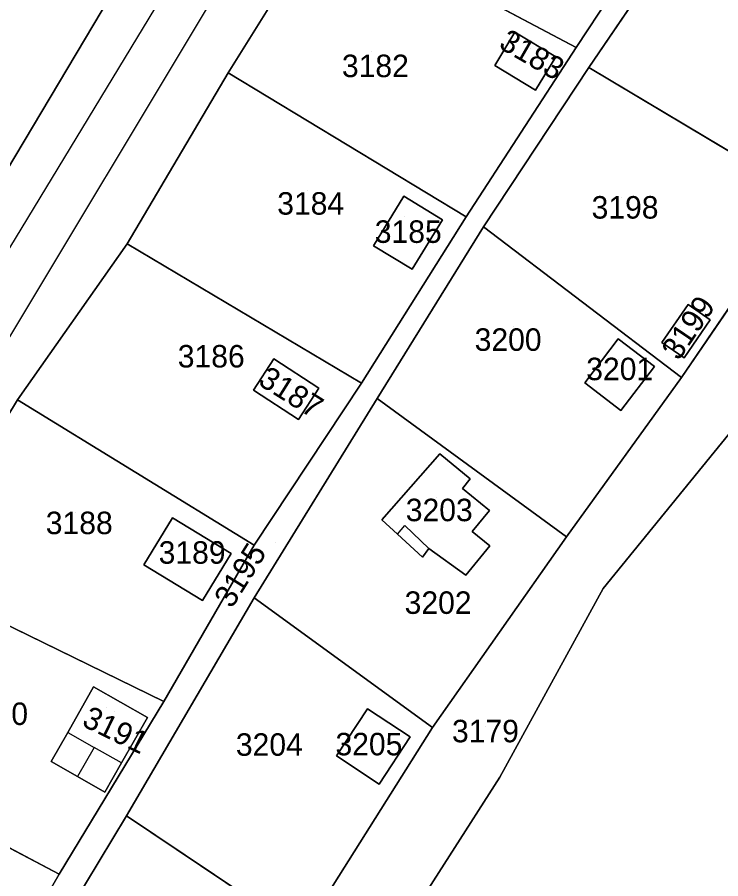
# Model space of a CAD drawing. Extents: x -262715 to -259381, y -1237238 to -1231182.
# Drawn here: x -260285.9 to -260223.3, y -1234726 to -1234649.4 of the extents above; entities that cross this region are included whole.
import ezdxf

# ---------------------------------------------------------------- set-up
doc = ezdxf.new("R2010")
doc.units = 0
for name, color, linetype in [('body_kn', 7, 'Continuous'), ('kladpar_druhypozemkov', 7, 'Continuous'), ('kladpar_hranice', 7, 'Continuous'), ('kladpar_parcelnecisla', 7, 'Continuous'), ('kladpar_plochy', 7, 'Continuous'), ('zappar_hrandruhpozemk', 7, 'Continuous')]:
    doc.layers.add(name, color=color, linetype=linetype)

msp = doc.modelspace()

# ---------------------------------------------------------------- linework, layer by layer
at = {"layer": 'body_kn'}
for p, q in [((-260241.62, -1234650.73), (-260241.62, -1234650.73)), ((-260236.19, -1234652.1), (-260236.19, -1234652.1)), ((-260236.19, -1234652.1), (-260236.19, -1234652.1)), ((-260237.99, -1234652.93), (-260237.99, -1234652.93)), ((-260237.99, -1234652.93), (-260237.99, -1234652.93)), ((-260243.42, -1234653.68), (-260243.42, -1234653.68)), ((-260267.1, -1234654.35), (-260267.1, -1234654.35)), ((-260235.05, -1234653.85), (-260235.05, -1234653.85)), ((-260239.78, -1234655.88), (-260239.78, -1234655.88)), ((-260251.49, -1234665.31), (-260251.49, -1234665.31)), ((-260248.07, -1234667.4), (-260248.07, -1234667.4)), ((-260248.07, -1234667.4), (-260248.07, -1234667.4)), ((-260245.96, -1234667.13), (-260245.96, -1234667.13)), ((-260245.96, -1234667.13), (-260245.96, -1234667.13)), ((-260244.42, -1234668.02), (-260244.42, -1234668.02)), ((-260276.09, -1234669.55), (-260276.09, -1234669.55)), ((-260254.18, -1234669.71), (-260254.18, -1234669.71)), ((-260250.76, -1234671.8), (-260250.76, -1234671.8)), ((-260226.23, -1234674.94), (-260226.23, -1234674.94)), ((-260224.26, -1234676.3), (-260224.26, -1234676.3)), ((-260224.26, -1234676.3), (-260224.26, -1234676.3)), ((-260232.43, -1234677.99), (-260232.43, -1234677.99)), ((-260228.56, -1234678.32), (-260228.56, -1234678.32)), ((-260226.59, -1234679.68), (-260226.59, -1234679.68)), ((-260263.06, -1234679.77), (-260263.06, -1234679.77)), ((-260229.22, -1234680.46), (-260229.22, -1234680.46)), ((-260229.22, -1234680.46), (-260229.22, -1234680.46)), ((-260255.26, -1234681.94), (-260255.26, -1234681.94)), ((-260255.26, -1234681.94), (-260255.26, -1234681.94)), ((-260235.42, -1234681.89), (-260235.42, -1234681.89)), ((-260226.81, -1234681.44), (-260226.81, -1234681.44)), ((-260226.81, -1234681.44), (-260226.81, -1234681.44)), ((-260264.87, -1234682.57), (-260264.87, -1234682.57)), ((-260259.05, -1234682.37), (-260259.05, -1234682.37)), ((-260259.05, -1234682.37), (-260259.05, -1234682.37)), ((-260285.84, -1234683.41), (-260285.84, -1234683.41)), ((-260253.88, -1234683.29), (-260253.88, -1234683.29)), ((-260232.21, -1234684.36), (-260232.21, -1234684.36)), ((-260260.87, -1234685.17), (-260260.87, -1234685.17)), ((-260248.3, -1234688.22), (-260248.3, -1234688.22)), ((-260248.3, -1234688.22), (-260248.3, -1234688.22)), ((-260245.59, -1234690.43), (-260245.59, -1234690.43)), ((-260246.28, -1234691.29), (-260246.28, -1234691.29)), ((-260243.88, -1234693.25), (-260243.88, -1234693.25)), ((-260272.07, -1234693.91), (-260272.07, -1234693.91)), ((-260253.46, -1234694.08), (-260253.46, -1234694.08)), ((-260251.42, -1234694.58), (-260251.42, -1234694.58)), ((-260252.05, -1234695.36), (-260252.05, -1234695.36)), ((-260252.05, -1234695.36), (-260252.05, -1234695.36)), ((-260245.41, -1234695.13), (-260245.41, -1234695.13)), ((-260237.03, -1234695.6), (-260237.03, -1234695.6)), ((-260237.03, -1234695.6), (-260237.03, -1234695.6)), ((-260264.79, -1234696.35), (-260264.79, -1234696.35)), ((-260264.79, -1234696.35), (-260264.79, -1234696.35)), ((-260243.86, -1234696.39), (-260243.86, -1234696.39)), ((-260266.86, -1234697.09), (-260266.86, -1234697.09)), ((-260266.86, -1234697.09), (-260266.86, -1234697.09)), ((-260249.27, -1234696.64), (-260249.27, -1234696.64)), ((-260274.62, -1234698.1), (-260274.62, -1234698.1)), ((-260249.83, -1234697.42), (-260249.83, -1234697.42)), ((-260245.99, -1234699.01), (-260245.99, -1234699.01)), ((-260233.77, -1234700.2), (-260233.77, -1234700.2)), ((-260264.81, -1234701.03), (-260264.81, -1234701.03)), ((-260269.41, -1234701.27), (-260269.41, -1234701.27)), ((-260279.1, -1234708.94), (-260279.1, -1234708.94)), ((-260272.82, -1234710.24), (-260272.82, -1234710.24)), ((-260272.82, -1234710.24), (-260272.82, -1234710.24)), ((-260254.72, -1234710.89), (-260254.72, -1234710.89)), ((-260274.3, -1234711.67), (-260274.3, -1234711.67)), ((-260274.3, -1234711.67), (-260274.3, -1234711.67)), ((-260248.95, -1234712.54), (-260248.95, -1234712.54)), ((-260248.95, -1234712.54), (-260248.95, -1234712.54)), ((-260281.38, -1234712.99), (-260281.38, -1234712.99)), ((-260281.38, -1234712.99), (-260281.38, -1234712.99)), ((-260250.92, -1234713.39), (-260250.92, -1234713.39)), ((-260250.92, -1234713.39), (-260250.92, -1234713.39)), ((-260279.02, -1234714.32), (-260279.02, -1234714.32)), ((-260279.02, -1234714.32), (-260279.02, -1234714.32)), ((-260282.85, -1234715.58), (-260282.85, -1234715.58)), ((-260276.6, -1234715.71), (-260276.6, -1234715.71)), ((-260276.6, -1234715.71), (-260276.6, -1234715.71)), ((-260257.48, -1234715.08), (-260257.48, -1234715.08)), ((-260280.51, -1234716.91), (-260280.51, -1234716.91)), ((-260242.95, -1234716.96), (-260242.95, -1234716.96)), ((-260253.68, -1234717.58), (-260253.68, -1234717.58)), ((-260278.07, -1234718.3), (-260278.07, -1234718.3)), ((-260276.16, -1234720.41), (-260276.16, -1234720.41)), ((-260282.13, -1234725.59), (-260282.13, -1234725.59)), ((-260282.13, -1234725.59), (-260282.13, -1234725.59))]:
    msp.add_line(p, q, dxfattribs=at)
at = {"layer": 'kladpar_druhypozemkov'}
for p, q in [((-260240.22, -1234652.14), (-260240.22, -1234652.14)), ((-260254.4, -1234652.46), (-260254.4, -1234652.46)), ((-260260.04, -1234664.79), (-260260.04, -1234664.79)), ((-260232.13, -1234665.39), (-260232.13, -1234665.39)), ((-260251.46, -1234667.07), (-260251.46, -1234667.07)), ((-260241.79, -1234676.9), (-260241.79, -1234676.9)), ((-260226.92, -1234676.91), (-260226.92, -1234676.91)), ((-260269.34, -1234678.81), (-260269.34, -1234678.81)), ((-260232.4, -1234679.86), (-260232.4, -1234679.86)), ((-260261.44, -1234681.99), (-260261.44, -1234681.99)), ((-260248.57, -1234692.12), (-260248.57, -1234692.12)), ((-260280.7, -1234693.47), (-260280.7, -1234693.47)), ((-260270.01, -1234696.41), (-260270.01, -1234696.41)), ((-260262.94, -1234696.07), (-260262.94, -1234696.07)), ((-260248.8, -1234700.69), (-260248.8, -1234700.69)), ((-260277.97, -1234710.76), (-260277.97, -1234710.76)), ((-260277.2, -1234711.13), (-260277.2, -1234711.13)), ((-260244.25, -1234712.44), (-260244.25, -1234712.44)), ((-260263.83, -1234713.23), (-260263.83, -1234713.23)), ((-260253.64, -1234712.81), (-260253.64, -1234712.81))]:
    msp.add_line(p, q, dxfattribs=at)
at = {"layer": 'kladpar_hranice'}
msp.add_line((-260267.1, -1234654.35), (-260245.96, -1234667.13), dxfattribs=at)
for points in [[(-260438.18, -1234921.93), (-260405.11, -1234869.26), (-260320.46, -1234727.99), (-260307.06, -1234703.74), (-260289.89, -1234668.17), (-260269.07, -1234633.21), (-260257.25, -1234614.28), (-260247.18, -1234592.56)], [(-260247.18, -1234592.56), (-260257.25, -1234614.28), (-260269.07, -1234633.21), (-260289.89, -1234668.17), (-260307.06, -1234703.74), (-260320.46, -1234727.99), (-260405.11, -1234869.26), (-260438.18, -1234921.93)], [(-260237.19, -1234606.74), (-260245.13, -1234621.3), (-260249.42, -1234624.99), (-260258.36, -1234640.31), (-260267.1, -1234654.35), (-260276.09, -1234669.55), (-260285.84, -1234683.41), (-260295.4, -1234699.22), (-260304.54, -1234713.8), (-260312.58, -1234728.47), (-260322.65, -1234746.46), (-260325.65, -1234747.88), (-260326.96, -1234750.75), (-260333.72, -1234763.65), (-260340.27, -1234776.87), (-260350.61, -1234793.77), (-260358.88, -1234807.81), (-260364.39, -1234816.99), (-260371.69, -1234829.65), (-260381.66, -1234846.55), (-260388.32, -1234857.6), (-260403.05, -1234882.27), (-260399.94, -1234883.36), (-260433.36, -1234917.83)], [(-260198.42, -1234654.53), (-260204.67, -1234661.83), (-260220.53, -1234683.91), (-260233.77, -1234700.2), (-260242.95, -1234716.96), (-260265.34, -1234751.96), (-260273.98, -1234768.96), (-260280.81, -1234766.48), (-260270.6, -1234749.35), (-260260.52, -1234730.89), (-260248.95, -1234712.54), (-260237.03, -1234695.6), (-260226.81, -1234681.44), (-260215.84, -1234665.34), (-260204.67, -1234651.04), (-260225.13, -1234639.29), (-260227.01, -1234638.18), (-260249.42, -1234624.99), (-260245.13, -1234621.3), (-260221.49, -1234634.77), (-260205.63, -1234643.5), (-260189.51, -1234635.49), (-260198.42, -1234654.53)], [(-260320.82, -1234825.64), (-260302.87, -1234812.26), (-260292.77, -1234800.13), (-260283.5, -1234786.81), (-260276.13, -1234774.54), (-260273.98, -1234768.96), (-260265.34, -1234751.96), (-260242.95, -1234716.96), (-260233.77, -1234700.2), (-260220.53, -1234683.91), (-260204.67, -1234661.83), (-260198.42, -1234654.53), (-260189.51, -1234635.49), (-260162.25, -1234621.95)], [(-260225.13, -1234639.29), (-260235.05, -1234653.85), (-260244.42, -1234668.02), (-260253.88, -1234683.29), (-260264.81, -1234701.03), (-260276.16, -1234720.41), (-260287.09, -1234738.54), (-260298.5, -1234757.2), (-260300.36, -1234756.23), (-260290.8, -1234740.57), (-260282.13, -1234725.59), (-260272.82, -1234710.24), (-260264.79, -1234696.35), (-260255.26, -1234681.94), (-260245.96, -1234667.13), (-260236.19, -1234652.1), (-260227.01, -1234638.18), (-260225.13, -1234639.29)], [(-260227.01, -1234638.18), (-260236.19, -1234652.1), (-260258.36, -1234640.31)], [(-260235.05, -1234653.85), (-260225.13, -1234639.29), (-260204.67, -1234651.04)], [(-260267.1, -1234654.35), (-260258.36, -1234640.31), (-260236.19, -1234652.1)], [(-260241.62, -1234650.73), (-260243.42, -1234653.68), (-260239.78, -1234655.88), (-260237.99, -1234652.93), (-260241.62, -1234650.73)], [(-260237.99, -1234652.93), (-260239.78, -1234655.88), (-260243.42, -1234653.68), (-260241.62, -1234650.73), (-260237.99, -1234652.93)], [(-260204.67, -1234651.04), (-260215.84, -1234665.34), (-260235.05, -1234653.85)], [(-260236.19, -1234652.1), (-260245.96, -1234667.13), (-260267.1, -1234654.35)], [(-260245.96, -1234667.13), (-260255.26, -1234681.94), (-260276.09, -1234669.55), (-260267.1, -1234654.35)], [(-260244.42, -1234668.02), (-260235.05, -1234653.85), (-260215.84, -1234665.34)], [(-260251.49, -1234665.31), (-260254.18, -1234669.71), (-260250.76, -1234671.8), (-260248.07, -1234667.4), (-260251.49, -1234665.31)], [(-260248.07, -1234667.4), (-260250.76, -1234671.8), (-260254.18, -1234669.71), (-260251.49, -1234665.31), (-260248.07, -1234667.4)], [(-260215.84, -1234665.34), (-260226.81, -1234681.44), (-260244.42, -1234668.02)], [(-260253.88, -1234683.29), (-260244.42, -1234668.02), (-260226.81, -1234681.44)], [(-260285.84, -1234683.41), (-260276.09, -1234669.55), (-260255.26, -1234681.94)], [(-260226.23, -1234674.94), (-260228.56, -1234678.32), (-260226.59, -1234679.68), (-260224.26, -1234676.3), (-260226.23, -1234674.94)], [(-260224.26, -1234676.3), (-260226.59, -1234679.68), (-260228.56, -1234678.32), (-260226.23, -1234674.94), (-260224.26, -1234676.3)], [(-260232.43, -1234677.99), (-260235.42, -1234681.89), (-260232.21, -1234684.36), (-260229.22, -1234680.46), (-260232.43, -1234677.99)], [(-260229.22, -1234680.46), (-260232.21, -1234684.36), (-260235.42, -1234681.89), (-260232.43, -1234677.99), (-260229.22, -1234680.46)], [(-260263.06, -1234679.77), (-260264.87, -1234682.57), (-260260.87, -1234685.17), (-260259.05, -1234682.37), (-260263.06, -1234679.77)], [(-260259.05, -1234682.37), (-260260.87, -1234685.17), (-260264.87, -1234682.57), (-260263.06, -1234679.77), (-260259.05, -1234682.37)], [(-260255.26, -1234681.94), (-260264.79, -1234696.35), (-260285.84, -1234683.41)], [(-260226.81, -1234681.44), (-260237.03, -1234695.6), (-260253.88, -1234683.29)], [(-260295.4, -1234699.22), (-260285.84, -1234683.41), (-260264.79, -1234696.35)], [(-260264.81, -1234701.03), (-260253.88, -1234683.29), (-260237.03, -1234695.6)], [(-260248.3, -1234688.22), (-260245.59, -1234690.43), (-260246.28, -1234691.29), (-260243.88, -1234693.25), (-260245.41, -1234695.13), (-260243.86, -1234696.39), (-260245.99, -1234699.01), (-260249.27, -1234696.64), (-260249.83, -1234697.42), (-260252.05, -1234695.36), (-260253.46, -1234694.08), (-260248.3, -1234688.22)], [(-260248.3, -1234688.22), (-260253.46, -1234694.08), (-260252.05, -1234695.36), (-260249.83, -1234697.42), (-260249.27, -1234696.64), (-260245.99, -1234699.01), (-260243.86, -1234696.39), (-260245.41, -1234695.13), (-260243.88, -1234693.25), (-260246.28, -1234691.29), (-260245.59, -1234690.43), (-260248.3, -1234688.22)], [(-260266.86, -1234697.09), (-260269.41, -1234701.27), (-260274.62, -1234698.1), (-260272.07, -1234693.91), (-260266.86, -1234697.09)], [(-260272.07, -1234693.91), (-260274.62, -1234698.1), (-260269.41, -1234701.27), (-260266.86, -1234697.09), (-260272.07, -1234693.91)], [(-260237.03, -1234695.6), (-260248.95, -1234712.54), (-260264.81, -1234701.03)], [(-260264.79, -1234696.35), (-260272.82, -1234710.24), (-260295.4, -1234699.22)], [(-260304.54, -1234713.8), (-260295.4, -1234699.22), (-260272.82, -1234710.24)], [(-260276.16, -1234720.41), (-260264.81, -1234701.03), (-260248.95, -1234712.54)], [(-260274.3, -1234711.67), (-260276.6, -1234715.71), (-260278.07, -1234718.3), (-260280.51, -1234716.91), (-260282.85, -1234715.58), (-260281.38, -1234712.99), (-260279.1, -1234708.94), (-260274.3, -1234711.67)], [(-260281.38, -1234712.99), (-260282.85, -1234715.58), (-260280.51, -1234716.91), (-260278.07, -1234718.3), (-260276.6, -1234715.71), (-260274.3, -1234711.67), (-260279.1, -1234708.94), (-260281.38, -1234712.99)], [(-260272.82, -1234710.24), (-260282.13, -1234725.59), (-260304.54, -1234713.8)], [(-260250.92, -1234713.39), (-260253.68, -1234717.58), (-260257.48, -1234715.08), (-260254.72, -1234710.89), (-260250.92, -1234713.39)], [(-260254.72, -1234710.89), (-260257.48, -1234715.08), (-260253.68, -1234717.58), (-260250.92, -1234713.39), (-260254.72, -1234710.89)], [(-260248.95, -1234712.54), (-260260.52, -1234730.89), (-260276.16, -1234720.41)], [(-260282.13, -1234725.59), (-260290.8, -1234740.57), (-260312.58, -1234728.47), (-260304.54, -1234713.8), (-260282.13, -1234725.59)], [(-260287.09, -1234738.54), (-260276.16, -1234720.41), (-260260.52, -1234730.89)]]:
    msp.add_lwpolyline(points, dxfattribs=at)
at = {"layer": 'kladpar_plochy'}
for p, q in [((-260227.01, -1234638.18), (-260236.19, -1234652.1)), ((-260235.05, -1234653.85), (-260225.13, -1234639.29)), ((-260267.1, -1234654.35), (-260258.36, -1234640.31)), ((-260236.19, -1234652.1), (-260258.36, -1234640.31)), ((-260258.36, -1234640.31), (-260236.19, -1234652.1)), ((-260241.62, -1234650.73), (-260243.42, -1234653.68)), ((-260237.99, -1234652.93), (-260241.62, -1234650.73)), ((-260236.19, -1234652.1), (-260245.96, -1234667.13)), ((-260239.78, -1234655.88), (-260237.99, -1234652.93)), ((-260243.42, -1234653.68), (-260239.78, -1234655.88)), ((-260276.09, -1234669.55), (-260267.1, -1234654.35)), ((-260245.96, -1234667.13), (-260267.1, -1234654.35)), ((-260267.1, -1234654.35), (-260245.96, -1234667.13)), ((-260244.42, -1234668.02), (-260235.05, -1234653.85)), ((-260215.84, -1234665.34), (-260235.05, -1234653.85)), ((-260235.05, -1234653.85), (-260215.84, -1234665.34)), ((-260251.49, -1234665.31), (-260254.18, -1234669.71)), ((-260248.07, -1234667.4), (-260251.49, -1234665.31)), ((-260215.84, -1234665.34), (-260226.81, -1234681.44)), ((-260245.96, -1234667.13), (-260255.26, -1234681.94)), ((-260250.76, -1234671.8), (-260248.07, -1234667.4)), ((-260253.88, -1234683.29), (-260244.42, -1234668.02)), ((-260226.81, -1234681.44), (-260244.42, -1234668.02)), ((-260244.42, -1234668.02), (-260226.81, -1234681.44)), ((-260285.84, -1234683.41), (-260276.09, -1234669.55)), ((-260255.26, -1234681.94), (-260276.09, -1234669.55)), ((-260276.09, -1234669.55), (-260255.26, -1234681.94)), ((-260254.18, -1234669.71), (-260250.76, -1234671.8)), ((-260226.23, -1234674.94), (-260228.56, -1234678.32)), ((-260224.26, -1234676.3), (-260226.23, -1234674.94)), ((-260226.59, -1234679.68), (-260224.26, -1234676.3)), ((-260232.43, -1234677.99), (-260235.42, -1234681.89)), ((-260229.22, -1234680.46), (-260232.43, -1234677.99)), ((-260228.56, -1234678.32), (-260226.59, -1234679.68)), ((-260263.06, -1234679.77), (-260264.87, -1234682.57)), ((-260259.05, -1234682.37), (-260263.06, -1234679.77)), ((-260232.21, -1234684.36), (-260229.22, -1234680.46)), ((-260255.26, -1234681.94), (-260264.79, -1234696.35)), ((-260226.81, -1234681.44), (-260237.03, -1234695.6)), ((-260235.42, -1234681.89), (-260232.21, -1234684.36)), ((-260264.87, -1234682.57), (-260260.87, -1234685.17)), ((-260260.87, -1234685.17), (-260259.05, -1234682.37)), ((-260295.4, -1234699.22), (-260285.84, -1234683.41)), ((-260264.79, -1234696.35), (-260285.84, -1234683.41)), ((-260285.84, -1234683.41), (-260264.79, -1234696.35)), ((-260264.81, -1234701.03), (-260253.88, -1234683.29)), ((-260237.03, -1234695.6), (-260253.88, -1234683.29)), ((-260253.88, -1234683.29), (-260237.03, -1234695.6)), ((-260248.3, -1234688.22), (-260253.46, -1234694.08)), ((-260245.59, -1234690.43), (-260248.3, -1234688.22)), ((-260246.28, -1234691.29), (-260245.59, -1234690.43)), ((-260243.88, -1234693.25), (-260246.28, -1234691.29)), ((-260245.41, -1234695.13), (-260243.88, -1234693.25)), ((-260272.07, -1234693.91), (-260274.62, -1234698.1)), ((-260266.86, -1234697.09), (-260272.07, -1234693.91)), ((-260253.46, -1234694.08), (-260252.05, -1234695.36)), ((-260252.05, -1234695.36), (-260249.83, -1234697.42)), ((-260237.03, -1234695.6), (-260248.95, -1234712.54)), ((-260243.86, -1234696.39), (-260245.41, -1234695.13)), ((-260264.79, -1234696.35), (-260272.82, -1234710.24)), ((-260245.99, -1234699.01), (-260243.86, -1234696.39)), ((-260269.41, -1234701.27), (-260266.86, -1234697.09)), ((-260249.83, -1234697.42), (-260249.27, -1234696.64)), ((-260249.27, -1234696.64), (-260245.99, -1234699.01)), ((-260274.62, -1234698.1), (-260269.41, -1234701.27)), ((-260272.82, -1234710.24), (-260295.4, -1234699.22)), ((-260295.4, -1234699.22), (-260272.82, -1234710.24)), ((-260276.16, -1234720.41), (-260264.81, -1234701.03)), ((-260248.95, -1234712.54), (-260264.81, -1234701.03)), ((-260264.81, -1234701.03), (-260248.95, -1234712.54)), ((-260279.1, -1234708.94), (-260281.38, -1234712.99)), ((-260274.3, -1234711.67), (-260279.1, -1234708.94)), ((-260272.82, -1234710.24), (-260282.13, -1234725.59)), ((-260254.72, -1234710.89), (-260257.48, -1234715.08)), ((-260250.92, -1234713.39), (-260254.72, -1234710.89)), ((-260276.6, -1234715.71), (-260274.3, -1234711.67)), ((-260248.95, -1234712.54), (-260260.52, -1234730.89)), ((-260281.38, -1234712.99), (-260282.85, -1234715.58)), ((-260253.68, -1234717.58), (-260250.92, -1234713.39)), ((-260282.13, -1234725.59), (-260304.54, -1234713.8)), ((-260282.85, -1234715.58), (-260280.51, -1234716.91)), ((-260278.07, -1234718.3), (-260276.6, -1234715.71)), ((-260257.48, -1234715.08), (-260253.68, -1234717.58)), ((-260280.51, -1234716.91), (-260278.07, -1234718.3)), ((-260287.09, -1234738.54), (-260276.16, -1234720.41)), ((-260260.52, -1234730.89), (-260276.16, -1234720.41)), ((-260276.16, -1234720.41), (-260260.52, -1234730.89))]:
    msp.add_line(p, q, dxfattribs=at)
for points in [[(-260438.18, -1234921.93), (-260405.11, -1234869.26), (-260320.46, -1234727.99), (-260307.06, -1234703.74), (-260289.89, -1234668.17), (-260269.07, -1234633.21), (-260257.25, -1234614.28), (-260247.18, -1234592.56)], [(-260247.18, -1234592.56), (-260257.25, -1234614.28), (-260269.07, -1234633.21), (-260289.89, -1234668.17), (-260307.06, -1234703.74), (-260320.46, -1234727.99), (-260405.11, -1234869.26), (-260438.18, -1234921.93)], [(-260237.19, -1234606.74), (-260245.13, -1234621.3), (-260249.42, -1234624.99), (-260258.36, -1234640.31), (-260267.1, -1234654.35), (-260276.09, -1234669.55), (-260285.84, -1234683.41), (-260295.4, -1234699.22), (-260304.54, -1234713.8), (-260312.58, -1234728.47), (-260322.65, -1234746.46), (-260325.65, -1234747.88), (-260326.96, -1234750.75), (-260333.72, -1234763.65), (-260340.27, -1234776.87), (-260350.61, -1234793.77), (-260358.88, -1234807.81), (-260364.39, -1234816.99), (-260371.69, -1234829.65), (-260381.66, -1234846.55), (-260388.32, -1234857.6), (-260403.05, -1234882.27), (-260399.94, -1234883.36), (-260433.36, -1234917.83)], [(-260320.82, -1234825.64), (-260302.87, -1234812.26), (-260292.77, -1234800.13), (-260283.5, -1234786.81), (-260276.13, -1234774.54), (-260273.98, -1234768.96), (-260265.34, -1234751.96), (-260242.95, -1234716.96), (-260233.77, -1234700.2), (-260220.53, -1234683.91), (-260204.67, -1234661.83), (-260198.42, -1234654.53), (-260189.51, -1234635.49), (-260162.25, -1234621.95)]]:
    msp.add_lwpolyline(points, dxfattribs=at)
for points in [[(-260198.42, -1234654.53), (-260204.67, -1234661.83), (-260220.53, -1234683.91), (-260233.77, -1234700.2), (-260242.95, -1234716.96), (-260265.34, -1234751.96), (-260273.98, -1234768.96), (-260280.81, -1234766.48), (-260270.6, -1234749.35), (-260260.52, -1234730.89), (-260248.95, -1234712.54), (-260237.03, -1234695.6), (-260226.81, -1234681.44), (-260215.84, -1234665.34), (-260204.67, -1234651.04), (-260225.13, -1234639.29), (-260227.01, -1234638.18), (-260249.42, -1234624.99), (-260245.13, -1234621.3), (-260221.49, -1234634.77), (-260205.63, -1234643.5), (-260189.51, -1234635.49)], [(-260225.13, -1234639.29), (-260235.05, -1234653.85), (-260244.42, -1234668.02), (-260253.88, -1234683.29), (-260264.81, -1234701.03), (-260276.16, -1234720.41), (-260287.09, -1234738.54), (-260298.5, -1234757.2), (-260300.36, -1234756.23), (-260290.8, -1234740.57), (-260282.13, -1234725.59), (-260272.82, -1234710.24), (-260264.79, -1234696.35), (-260255.26, -1234681.94), (-260245.96, -1234667.13), (-260236.19, -1234652.1), (-260227.01, -1234638.18)], [(-260237.99, -1234652.93), (-260239.78, -1234655.88), (-260243.42, -1234653.68), (-260241.62, -1234650.73)], [(-260248.07, -1234667.4), (-260250.76, -1234671.8), (-260254.18, -1234669.71), (-260251.49, -1234665.31)], [(-260224.26, -1234676.3), (-260226.59, -1234679.68), (-260228.56, -1234678.32), (-260226.23, -1234674.94)], [(-260229.22, -1234680.46), (-260232.21, -1234684.36), (-260235.42, -1234681.89), (-260232.43, -1234677.99)], [(-260259.05, -1234682.37), (-260260.87, -1234685.17), (-260264.87, -1234682.57), (-260263.06, -1234679.77)], [(-260248.3, -1234688.22), (-260245.59, -1234690.43), (-260246.28, -1234691.29), (-260243.88, -1234693.25), (-260245.41, -1234695.13), (-260243.86, -1234696.39), (-260245.99, -1234699.01), (-260249.27, -1234696.64), (-260249.83, -1234697.42), (-260252.05, -1234695.36), (-260253.46, -1234694.08)], [(-260266.86, -1234697.09), (-260269.41, -1234701.27), (-260274.62, -1234698.1), (-260272.07, -1234693.91)], [(-260274.3, -1234711.67), (-260276.6, -1234715.71), (-260278.07, -1234718.3), (-260280.51, -1234716.91), (-260282.85, -1234715.58), (-260281.38, -1234712.99), (-260279.1, -1234708.94)], [(-260250.92, -1234713.39), (-260253.68, -1234717.58), (-260257.48, -1234715.08), (-260254.72, -1234710.89)], [(-260282.13, -1234725.59), (-260290.8, -1234740.57), (-260312.58, -1234728.47), (-260304.54, -1234713.8)]]:
    msp.add_lwpolyline(points, close=True, dxfattribs=at)
at = {"layer": 'zappar_hrandruhpozemk'}
for p, q in [((-260307.06, -1234703.74), (-260254.26, -1234616.64)), ((-260254.59, -1234624.53), (-260326.68, -1234744.66)), ((-260252.05, -1234695.36), (-260251.42, -1234694.58)), ((-260251.42, -1234694.58), (-260249.27, -1234696.64)), ((-260281.38, -1234712.99), (-260279.02, -1234714.32)), ((-260279.02, -1234714.32), (-260280.51, -1234716.91)), ((-260276.6, -1234715.71), (-260279.02, -1234714.32))]:
    msp.add_line(p, q, dxfattribs=at)

# ---------------------------------------------------------------- texts
at = {"layer": 'kladpar_parcelnecisla'}
for s, rotation, p in [('3183', 330, (-260243.163, -1234652.078)), ('3199', 56, (-260227.058, -1234680.013)), ('3187', 328, (-260264.554, -1234682.011)), ('3195', 58, (-260266.786, -1234702.044)), ('3191', 334, (-260280.22, -1234712.36))]:
    msp.add_text(s, height=2, rotation=rotation, dxfattribs=at).set_placement(p)
for s, p in [('3182', (-260257.001, -1234654.72)), ('3184', (-260262.754, -1234666.95)), ('3198', (-260234.807, -1234667.3)), ('3185', (-260254.08, -1234669.46)), ('3200', (-260245.202, -1234679.06)), ('3186', (-260271.594, -1234680.54)), ('3201', (-260235.281, -1234681.67)), ('3203', (-260251.323, -1234694.21)), ('3188', (-260283.328, -1234695.36)), ('3189', (-260273.294, -1234697.99)), ('3202', (-260251.427, -1234702.45)), ('3190', (-260290.854, -1234712.33)), ('3179', (-260247.216, -1234713.87)), ('3204', (-260266.43, -1234715.07)), ('3205', (-260257.576, -1234715.03))]:
    msp.add_text(s, height=2, dxfattribs=at).set_placement(p)

doc.saveas('drawing.dxf')
